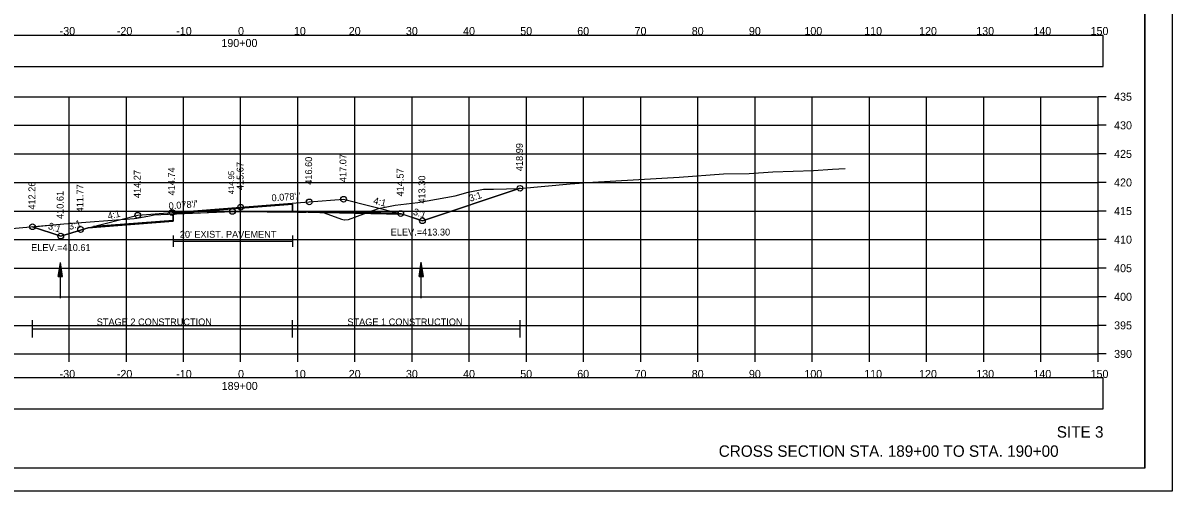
# Model space of a CAD drawing. Extents: x 1376273 to 1384221, y 378927 to 384592.
# Drawn here: x 1379719.2 to 1379920.3, y 380325.2 to 380407.1 of the extents above; entities that cross this region are included whole.
import ezdxf

# ---------------------------------------------------------------- set-up
doc = ezdxf.new("R2010")
doc.units = 0
for name, color, linetype in [('R_Alt Surface', 7, 'Continuous'), ('R_Axis', 7, 'Continuous'), ('R_Axis Annot', 7, 'Continuous'), ('R_Border', 7, 'Continuous'), ('R_Border Notes', 7, 'Continuous'), ('R_Contours', 7, 'Continuous'), ('R_Dimension', 7, 'Continuous'), ('R_Draft', 7, 'Continuous'), ('R_Exist Surface', 7, 'Continuous'), ('R_Fin Surface', 7, 'Continuous'), ('R_Grid', 7, 'Continuous'), ('R_No Plot', 7, 'Continuous'), ('R_Water', 7, 'Continuous'), ('R_Xsect Elev', 7, 'Continuous'), ('R_Xsect Slope', 7, 'Continuous'), ('T_Detection Zones', 7, 'Continuous')]:
    doc.layers.add(name, color=color, linetype=linetype)

msp = doc.modelspace()

# ---------------------------------------------------------------- linework, layer by layer
at = {"layer": 'R_Alt Surface'}
for points in [[(1379731.59, 380371.5), (1379745.53, 380372.58), (1379745.54, 380373.74), (1379757.33, 380374.66), (1379766.38, 380375.36), (1379766.39, 380374.2), (1379784.93, 380373.82)], [(1379745.54, 380369.88), (1379745.54, 380367.88)], [(1379766.38, 380369.88), (1379766.38, 380367.88)], [(1379745.54, 380368.88), (1379766.38, 380368.88)]]:
    msp.add_lwpolyline(points, dxfattribs=at)
at = {"layer": 'R_Axis'}
for p, q in [((1379907.33, 380349.16), (1379907.33, 380394.16)), ((1379908.73, 380394.16), (1379907.33, 380394.16)), ((1379908.73, 380389.16), (1379907.33, 380389.16)), ((1379908.73, 380384.16), (1379907.33, 380384.16)), ((1379908.73, 380379.16), (1379907.33, 380379.16)), ((1379908.73, 380374.16), (1379907.33, 380374.16)), ((1379908.73, 380369.16), (1379907.33, 380369.16)), ((1379908.73, 380364.16), (1379907.33, 380364.16)), ((1379908.73, 380359.16), (1379907.33, 380359.16)), ((1379908.73, 380354.16), (1379907.33, 380354.16)), ((1379607.33, 380349.16), (1379907.33, 380349.16)), ((1379727.33, 380347.76), (1379727.33, 380349.16)), ((1379737.33, 380347.76), (1379737.33, 380349.16)), ((1379747.33, 380347.76), (1379747.33, 380349.16)), ((1379757.33, 380347.76), (1379757.33, 380349.16)), ((1379767.33, 380347.76), (1379767.33, 380349.16)), ((1379777.33, 380347.76), (1379777.33, 380349.16)), ((1379787.33, 380347.76), (1379787.33, 380349.16)), ((1379797.33, 380347.76), (1379797.33, 380349.16)), ((1379807.33, 380347.76), (1379807.33, 380349.16)), ((1379817.33, 380347.76), (1379817.33, 380349.16)), ((1379827.33, 380347.76), (1379827.33, 380349.16)), ((1379837.33, 380347.76), (1379837.33, 380349.16)), ((1379847.33, 380347.76), (1379847.33, 380349.16)), ((1379857.33, 380347.76), (1379857.33, 380349.16)), ((1379867.33, 380347.76), (1379867.33, 380349.16)), ((1379877.33, 380347.76), (1379877.33, 380349.16)), ((1379887.33, 380347.76), (1379887.33, 380349.16)), ((1379897.33, 380347.76), (1379897.33, 380349.16)), ((1379907.33, 380347.76), (1379907.33, 380349.16)), ((1379908.73, 380349.16), (1379907.33, 380349.16))]:
    msp.add_line(p, q, dxfattribs=at)
at = {"layer": 'R_Axis Annot'}
for points in [[(1379606.49, 380399.47), (1379908.19, 380399.47), (1379908.19, 380404.88), (1379606.49, 380404.88)], [(1379606.49, 380339.53), (1379908.19, 380339.53), (1379908.19, 380344.95), (1379606.49, 380344.95)]]:
    msp.add_lwpolyline(points, close=True, dxfattribs=at)
at = {"layer": 'R_Border'}
for q in [(1379915.51, 380534.62), (1379599.33, 380329.16)]:
    msp.add_line((1379915.51, 380329.16), q, dxfattribs=at)
at = {"layer": 'R_Contours'}
for points in [[(1379779.14, 380373.77), (1379780.63, 380374.33), (1379781.44, 380374.61), (1379784.36, 380375.17), (1379788.3, 380375.67), (1379794.84, 380376.83), (1379797.12, 380377.48), (1379799.84, 380377.96), (1379801.57, 380377.98), (1379806.1, 380378.13), (1379806.2, 380378.14), (1379789.13, 380372.46), (1379785.56, 380373.64)], [(1379768.76, 380373.98), (1379769.88, 380374), (1379770.09, 380374), (1379770.43, 380373.95)], [(1379770.43, 380373.95), (1379770.45, 380373.94), (1379771.93, 380373.83), (1379774.98, 380372.76), (1379775.41, 380372.64), (1379775.5, 380372.64), (1379776.2, 380372.69), (1379777.75, 380373.25), (1379779.14, 380373.77)]]:
    msp.add_lwpolyline(points, close=True, dxfattribs=at)
at = {"layer": 'R_Dimension'}
for p, q in [((1379720.91, 380352.06), (1379720.91, 380355.06)), ((1379720.91, 380353.56), (1379806.2, 380353.56)), ((1379766.38, 380352.06), (1379766.38, 380355.06)), ((1379806.2, 380352.06), (1379806.2, 380355.06))]:
    msp.add_line(p, q, dxfattribs=at)
at = {"layer": 'R_Exist Surface'}
msp.add_lwpolyline([(1379712.69, 380370.68), (1379726.38, 380371.9), (1379738.7, 380372.86), (1379739.19, 380372.91), (1379741.39, 380373.32), (1379742.2, 380373.48), (1379744.54, 380373.63), (1379744.54, 380373.63), (1379744.68, 380373.64), (1379755.89, 380374.1), (1379756.52, 380374.09), (1379767.38, 380373.95), (1379769.88, 380374), (1379770.09, 380374), (1379770.45, 380373.94), (1379771.93, 380373.83), (1379774.98, 380372.76), (1379775.41, 380372.64), (1379775.5, 380372.64), (1379776.2, 380372.69), (1379777.75, 380373.25), (1379780.63, 380374.33), (1379781.44, 380374.61), (1379784.36, 380375.17), (1379788.3, 380375.67), (1379794.84, 380376.83), (1379797.12, 380377.48), (1379799.84, 380377.96), (1379801.57, 380377.98), (1379806.1, 380378.13), (1379814.98, 380378.95), (1379818.95, 380379.19), (1379834.04, 380380.11), (1379841.81, 380380.68), (1379846.3, 380380.75), (1379850.4, 380381.01), (1379857.54, 380381.28), (1379860.89, 380381.46), (1379863.09, 380381.58)], dxfattribs=at)
at = {"layer": 'R_Fin Surface'}
msp.add_lwpolyline([(1379720.91, 380371.41), (1379725.85, 380369.77), (1379730.63, 380371.25), (1379739.33, 380373.43), (1379745.33, 380373.89), (1379757.33, 380374.83), (1379769.33, 380375.76), (1379775.33, 380376.22), (1379785.23, 380373.75), (1379785.33, 380373.72), (1379789.13, 380372.46), (1379806.2, 380378.14)], dxfattribs=at)
at = {"layer": 'R_Grid'}
for p, q in [((1379607.33, 380394.16), (1379907.33, 380394.16)), ((1379727.33, 380349.16), (1379727.33, 380394.16)), ((1379737.33, 380349.16), (1379737.33, 380394.16)), ((1379747.33, 380349.16), (1379747.33, 380394.16)), ((1379757.33, 380349.16), (1379757.33, 380394.16)), ((1379767.33, 380349.16), (1379767.33, 380394.16)), ((1379777.33, 380349.16), (1379777.33, 380394.16)), ((1379787.33, 380349.16), (1379787.33, 380394.16)), ((1379797.33, 380349.16), (1379797.33, 380394.16)), ((1379807.33, 380349.16), (1379807.33, 380394.16)), ((1379817.33, 380349.16), (1379817.33, 380394.16)), ((1379827.33, 380349.16), (1379827.33, 380394.16)), ((1379837.33, 380349.16), (1379837.33, 380394.16)), ((1379847.33, 380349.16), (1379847.33, 380394.16)), ((1379857.33, 380349.16), (1379857.33, 380394.16)), ((1379867.33, 380349.16), (1379867.33, 380394.16)), ((1379877.33, 380349.16), (1379877.33, 380394.16)), ((1379887.33, 380349.16), (1379887.33, 380394.16)), ((1379897.33, 380349.16), (1379897.33, 380394.16)), ((1379907.33, 380349.16), (1379907.33, 380394.16)), ((1379607.33, 380389.16), (1379907.33, 380389.16)), ((1379607.33, 380384.16), (1379907.33, 380384.16)), ((1379607.33, 380379.16), (1379907.33, 380379.16)), ((1379607.33, 380374.16), (1379907.33, 380374.16)), ((1379607.33, 380369.16), (1379907.33, 380369.16)), ((1379607.33, 380364.16), (1379907.33, 380364.16)), ((1379607.33, 380359.16), (1379907.33, 380359.16)), ((1379607.33, 380354.16), (1379907.33, 380354.16)), ((1379607.33, 380349.16), (1379907.33, 380349.16))]:
    msp.add_line(p, q, dxfattribs=at)
at = {"layer": 'R_No Plot'}
msp.add_line((1379586.93, 380325.18), (1379920.26, 380325.18), dxfattribs=at)
for points in [[(1379586.92, 380538.51), (1379920.26, 380538.51), (1379920.26, 380325.17), (1379586.92, 380325.17)], [(1379833.25, 380534.62), (1379833.25, 380524.74), (1379868.98, 380524.74), (1379868.98, 380521.82), (1379892.18, 380521.82), (1379892.18, 380497.48), (1379915.51, 380497.48), (1379915.51, 380329.16), (1379599.33, 380329.16), (1379599.33, 380534.62)]]:
    msp.add_lwpolyline(points, close=True, dxfattribs=at)
msp.add_lwpolyline([(1379730.63, 380371.25), (1379745.53, 380372.41), (1379745.54, 380373.74), (1379757.33, 380374.66), (1379766.38, 380375.36), (1379766.39, 380374.03), (1379785.56, 380373.64)], dxfattribs=at)
for centre in [(1379806.2, 380378.14), (1379769.33, 380375.76), (1379775.33, 380376.22), (1379739.33, 380373.43), (1379745.33, 380373.89), (1379755.89, 380374.1), (1379757.33, 380374.83), (1379785.33, 380373.72), (1379720.91, 380371.41), (1379789.13, 380372.46), (1379789.13, 380372.46), (1379725.85, 380369.77), (1379725.85, 380369.77), (1379729.33, 380370.93)]:
    msp.add_circle(centre, 0.5, dxfattribs=at)
at = {"layer": 'R_Water'}
for p, q in [((1379725.43, 380362.68), (1379725.8, 380365.18)), ((1379725.49, 380362.68), (1379725.8, 380364.76)), ((1379725.56, 380362.68), (1379725.8, 380364.33)), ((1379725.62, 380362.68), (1379725.8, 380363.91)), ((1379725.8, 380358.93), (1379725.8, 380365.18)), ((1379726.18, 380362.68), (1379725.8, 380365.18)), ((1379726.12, 380362.68), (1379725.8, 380364.76)), ((1379726.05, 380362.68), (1379725.8, 380364.33)), ((1379725.99, 380362.68), (1379725.8, 380363.91)), ((1379788.54, 380362.69), (1379788.91, 380365.19)), ((1379788.6, 380362.69), (1379788.91, 380364.77)), ((1379788.66, 380362.69), (1379788.91, 380364.34)), ((1379788.73, 380362.69), (1379788.91, 380363.93)), ((1379788.91, 380358.94), (1379788.91, 380365.19)), ((1379789.29, 380362.69), (1379788.91, 380365.19)), ((1379789.22, 380362.69), (1379788.91, 380364.77)), ((1379789.16, 380362.69), (1379788.91, 380364.34)), ((1379789.1, 380362.69), (1379788.91, 380363.93)), ((1379725.43, 380362.68), (1379726.18, 380362.68)), ((1379725.68, 380362.68), (1379725.8, 380363.49)), ((1379725.75, 380362.68), (1379725.8, 380363.07)), ((1379725.93, 380362.68), (1379725.8, 380363.49)), ((1379725.86, 380362.68), (1379725.8, 380363.07)), ((1379788.54, 380362.69), (1379789.29, 380362.69)), ((1379788.79, 380362.69), (1379788.91, 380363.5)), ((1379788.85, 380362.69), (1379788.91, 380363.09)), ((1379789.03, 380362.69), (1379788.91, 380363.5)), ((1379788.97, 380362.69), (1379788.91, 380363.09))]:
    msp.add_line(p, q, dxfattribs=at)
at = {"layer": 'T_Detection Zones'}
for points in [[(1379720.91, 380371.41), (1379726.38, 380371.9), (1379738.7, 380372.86), (1379739.19, 380372.91), (1379741.39, 380373.32), (1379742.2, 380373.48), (1379744.54, 380373.63), (1379744.54, 380373.63), (1379744.68, 380373.64), (1379745.54, 380373.67), (1379745.53, 380372.41), (1379730.63, 380371.25), (1379725.85, 380369.77)], [(1379745.54, 380373.67), (1379755.89, 380374.1), (1379756.52, 380374.09), (1379767.38, 380373.95), (1379768.76, 380373.98), (1379766.39, 380374.03), (1379766.38, 380375.36), (1379757.33, 380374.66), (1379745.54, 380373.74)]]:
    msp.add_lwpolyline(points, close=True, dxfattribs=at)

# ---------------------------------------------------------------- texts
at = {"layer": 'R_Alt Surface'}
msp.add_text("20' EXIST. PAVEMENT", height=1.2, dxfattribs=at).set_placement((1379746.69, 380369.49))
at = {"layer": 'R_Axis Annot'}
for s, p in [('-30', (1379725.67, 380404.96)), ('-20', (1379735.67, 380404.96)), ('-10', (1379746.06, 380404.96)), ('0', (1379756.87, 380404.96)), ('10', (1379766.64, 380404.96)), ('20', (1379776.24, 380404.96)), ('30', (1379786.24, 380404.96)), ('40', (1379796.24, 380404.96)), ('50', (1379806.24, 380404.96)), ('60', (1379816.21, 380404.96)), ('70', (1379826.24, 380404.96)), ('80', (1379836.24, 380404.96)), ('90', (1379846.24, 380404.96)), ('100', (1379855.95, 380404.96)), ('110', (1379866.41, 380404.96)), ('120', (1379876.01, 380404.96)), ('130', (1379886.01, 380404.96)), ('140', (1379896.01, 380404.96)), ('150', (1379906.01, 380404.96)), ('190+00', (1379753.96, 380402.86)), ('435', (1379910.13, 380393.46)), ('430', (1379910.13, 380388.46)), ('425', (1379910.13, 380383.46)), ('420', (1379910.13, 380378.46)), ('415', (1379910.13, 380373.46)), ('410', (1379910.13, 380368.46)), ('405', (1379910.13, 380363.46)), ('400', (1379910.13, 380358.46)), ('395', (1379910.13, 380353.46)), ('390', (1379910.13, 380348.46)), ('-30', (1379725.67, 380344.96)), ('-20', (1379735.67, 380344.96)), ('-10', (1379746.06, 380344.96)), ('0', (1379756.87, 380344.96)), ('10', (1379766.64, 380344.96)), ('20', (1379776.24, 380344.96)), ('30', (1379786.24, 380344.96)), ('40', (1379796.24, 380344.96)), ('50', (1379806.24, 380344.96)), ('60', (1379816.21, 380344.96)), ('70', (1379826.24, 380344.96)), ('80', (1379836.24, 380344.96)), ('90', (1379846.24, 380344.96)), ('100', (1379855.95, 380344.96)), ('110', (1379866.41, 380344.96)), ('120', (1379876.01, 380344.96)), ('130', (1379886.01, 380344.96)), ('140', (1379896.01, 380344.96)), ('150', (1379906.01, 380344.96)), ('189+00', (1379754.01, 380342.86))]:
    msp.add_text(s, height=1.4, dxfattribs=at).set_placement(p)
at = {"layer": 'R_Border Notes'}
for s, p in [('ELEV.=413.30', (1379783.58, 380369.88)), ('ELEV.=410.61', (1379720.68, 380367.17))]:
    msp.add_text(s, height=1.2, dxfattribs=at).set_placement(p)
at = {"layer": 'R_Dimension'}
for s, p in [('STAGE 2 CONSTRUCTION', (1379732.15, 380354.16)), ('STAGE 1 CONSTRUCTION', (1379776, 380354.16))]:
    msp.add_text(s, height=1.2, dxfattribs=at).set_placement(p)
at = {"layer": 'R_Draft'}
for s, p in [('SITE 3', (1379900.1, 380334.51)), ('CROSS SECTION STA. 189+00 TO STA. 190+00', (1379840.96, 380331.16))]:
    msp.add_text(s, height=2, dxfattribs=at).set_placement(p)
at = {"layer": 'R_Xsect Elev'}
for s, height, p in [('418.99', 1.2, (1379806.7, 380381.14)), ('417.07', 1.2, (1379775.83, 380379.22)), ('414.74', 1.2, (1379745.83, 380376.89)), ('415.67', 1.2, (1379757.83, 380377.83)), ('416.60', 1.2, (1379769.83, 380378.76)), ('414.27', 1.2, (1379739.83, 380376.43)), ('414.95', 1, (1379756.19, 380377.1)), ('414.57', 1.2, (1379785.83, 380376.72)), ('413.30', 1.2, (1379789.63, 380375.46)), ('412.26', 1.2, (1379721.41, 380374.41)), ('411.77', 1.2, (1379729.83, 380373.93)), ('410.61', 1.2, (1379726.35, 380372.77))]:
    msp.add_text(s, height=height, rotation=90, dxfattribs=at).set_placement(p)
at = {"layer": 'R_Xsect Slope'}
for s, rotation, p in [("0.078'/'", 4.4402, (1379744.78, 380374.45)), ("0.078'/'", 4.4402, (1379762.78, 380375.85)), ('4:1', 345.9638, (1379780.45, 380375.46)), ('3:1', 18.4349, (1379797.51, 380375.77)), ('4:1', 14.0362, (1379734.21, 380372.66)), ('3:1', 341.5651, (1379787.39, 380373.56)), ('3:1', 341.5646, (1379723.54, 380371.07)), ('3:1', 18.4349, (1379727.43, 380370.82))]:
    msp.add_text(s, height=1.2, rotation=rotation, dxfattribs=at).set_placement(p)

doc.saveas('drawing.dxf')
